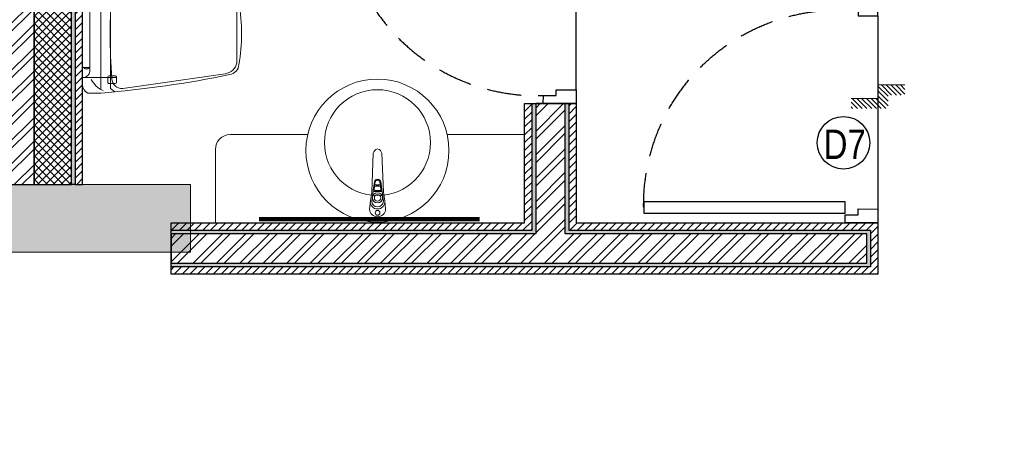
# Model space of a CAD drawing. Extents: x 3940905 to 4145695, y 925352 to 1109797.
# Tile 894 of 1056: x 4096600 to 4099944, y 1045041 to 1046457. Entities that reach past the tile are written whole.
import ezdxf

# ---------------------------------------------------------------- set-up
doc = ezdxf.new("R2010")
doc.units = 0
doc.header["$LTSCALE"] = 750
doc.header["$MEASUREMENT"] = 0
doc.linetypes.add('DASHED2', pattern=[0.375, 0.25, -0.125])
doc.layers.get('0').update_dxf_attribs({"linetype": 'CONTINUOUS', "lineweight": 0})
for name, color, linetype, lineweight in [('CIVIL WALLS', 7, 'CONTINUOUS', 30), ('COLUMN', 1, 'CONTINUOUS', 9), ('COUNTER', 34, 'CONTINUOUS', 0), ('SANITARY', 34, 'CONTINUOUS', 0)]:
    doc.layers.add(name, color=color, linetype=linetype, lineweight=lineweight)
for name, color, linetype in [('DOOR', 44, 'CONTINUOUS'), ('GLASS', 5, 'CONTINUOUS'), ('S-Hatch_8', 7, 'CONTINUOUS')]:
    doc.layers.add(name, color=color, linetype=linetype)
doc.styles.add('ARA-30', font='arial.ttf', dxfattribs={"width": 0.8, "height": 150})
doc.styles.get("Standard").update_dxf_attribs({"font": 'romans.shx'})
pattern_1 = [(45, (113076.0437304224, 4769.378679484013), (-13.25825214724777, 13.25825214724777), [])]
pattern_2 = [(49.99999999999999, (113076.0437304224, 4769.378679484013), (21.5178054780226, -1.882564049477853), [2.25, -24.75]), (355, (113076.0437304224, 4769.378679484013), (-4.16254000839, 22.56576401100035), [1.8, -19.8]), (100.45144446, (113077.8368808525, 4769.221799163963), (17.35526540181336, 20.68319972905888), [1.912205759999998, -21.03426335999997]), (46.18420000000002, (113076.0437304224, 4775.378679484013), (32.01723992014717, -4.965578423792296), [3.375, -37.125]), (96.63563549, (113078.7118327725, 4774.964880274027), (28.03985837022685, 29.22355802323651), [2.86831026, -31.55141279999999]), (351.1841639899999, (113076.0437304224, 4775.378679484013), (28.03985835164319, 29.2235580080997), [2.7, -29.70000003]), (21, (113079.0437304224, 4773.878679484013), (17.90721156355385, -12.07856671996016), [2.25, -24.75]), (326.0000000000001, (113079.0437304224, 4773.878679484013), (7.299459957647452, 21.75450135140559), [1.799999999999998, -19.79999999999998]), (71.45144474, (113080.5359980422, 4772.872132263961), (25.20667130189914, 9.675934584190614), [1.912205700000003, -21.03426336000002]), (37.50000000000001, (113076.0437304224, 4769.378679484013), (0.3647956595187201, 9.986815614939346), [0, -19.56, 0, -20.1, 0, -19.875]), (7.499999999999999, (113076.0437304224, 4769.378679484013), (7.892086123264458, 11.83235135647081), [0, -11.45999999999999, 0, -19.10999999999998, 0, -7.574999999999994]), (327.5, (113069.3537304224, 4769.378679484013), (16.01467308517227, -0.6766461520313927), [0, -7.5, 0, -23.4, 0, -31.05]), (317.5, (113066.3537304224, 4769.378679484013), (17.49558508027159, 3.003149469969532), [0, -9.75, 0, -15.54, 0, -22.05])]
pattern_3 = [(45, (113076.0437304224, 4769.378679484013), (-39.7747564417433, 39.7747564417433), []), (45, (113102.5602346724, 4769.378679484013), (-39.7747564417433, 39.7747564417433), [])]

# ---------------------------------------------------------------- blocks, each defined once
blk = doc.blocks.new('EDFDSCX')
blk.add_line((498130.3504498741, -854141.3801531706, -1.195304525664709e-08), (498655.5372229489, -854140.8563936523, -1.195304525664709e-08))
at = {"layer": 'DOOR', "elevation": -1.195304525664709e-08}
for points in [[(498666.0847833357, -853504.0026184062), (498666.6308213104, -854051.5285574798), (498635.9364051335, -854051.5591684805), (498635.3903671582, -853504.0332294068)], [(498092.8548822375, -854052.074595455), (498114.6604399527, -854052.079027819), (498114.6693046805, -854087.2179123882), (498130.3637469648, -854087.213480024), (498130.3504498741, -854141.3801531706), (498092.8504498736, -854141.3801531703)], [(498692.8545904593, -854051.4762263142), (498671.0490849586, -854051.5241512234), (498671.1103069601, -854086.6629835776), (498655.4158870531, -854086.6898547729), (498655.5372229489, -854140.8563936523), (498693.0371483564, -854140.7815975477)]]:
    blk.add_lwpolyline(points, close=True, dxfattribs=at)
at = {"layer": 'DOOR', "color": 8, "linetype": 'DASHED2', "ltscale": 0.5}
blk.add_arc((498643.5917439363, -854033.2365009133, -1.195304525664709e-08), 529.2668184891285, 89.22640451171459, 182.040228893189, dxfattribs=at)
blk = doc.blocks.new('Step Symbol - Imperial')
h = blk.add_hatch()
h.set_pattern_fill('_USER', color=0, scale=0.03125, angle=45, style=0, pattern_type=0)
h.set_pattern_definition([(45, (0, 0.125), (-0.02209708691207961, 0.02209708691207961), [])])
h.paths.add_polyline_path([(0.25, 0), (0.25, -0.09375), (-0.09375, -0.09375), (-0.09375, 0.03125), (-0.25, 0.03125), (-0.25, 0.125), (0, 0.125), (0, 0)])
at = {"color": 0}
blk.add_lwpolyline([(0.25, 0), (0, 0), (0, 0.125), (-0.25, 0.125)], dxfattribs=at)
blk.add_attdef('Step', (0.0625, 0.0625), '', height=0.09375, dxfattribs=at)
blk = doc.blocks.new('COLUMN')
at = {"layer": 'COLUMN'}
h = blk.add_hatch(color=1, dxfattribs=at)
h.dxf.hatch_style = 1
h.paths.add_polyline_path([(2683498.95855519, 965771.0625738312), (2684447.95855519, 965771.0625738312), (2684447.95855519, 965331.0625738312), (2683498.95855519, 965331.0625738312)])
h.paths.add_polyline_path([(2684237.95855519, 970191.0625738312), (2683498.95855519, 970191.0625738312), (2683498.95855519, 969191.0625738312), (2684237.95855519, 969191.0625738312)])
h.paths.add_polyline_path([(2687442.95855519, 969266.0625738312), (2687037.95855519, 969266.0625738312), (2687037.95855519, 970031.0625738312), (2687442.95855519, 970031.0625738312)])
h.paths.add_polyline_path([(2687107.95855519, 972041.44686994), (2687643.95855519, 972041.44686994), (2687643.95855519, 971756.0625738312), (2687107.95855519, 971756.0625738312)])
h.paths.add_polyline_path([(2683498.95855519, 973491.0625738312), (2684407.95855519, 973491.0625738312), (2684407.95855519, 973041.0625738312), (2683498.95855519, 973041.0625738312)])
h.paths.add_polyline_path([(2683648.95855519, 975761.0625738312), (2683977.95855519, 975761.0625738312), (2683977.95855519, 975211.0625738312), (2683648.95855519, 975211.0625738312)])
h.paths.add_polyline_path([(2686977.95855519, 975811.0625738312), (2687727.95855519, 975811.0625738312), (2687727.95855519, 975476.0625738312), (2686977.95855519, 975476.0625738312)])
h.paths.add_polyline_path([(2689868.95855519, 975851.0625738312), (2689027.95855519, 975851.0625738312), (2689027.95855519, 975556.0625738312), (2689868.95855519, 975556.0625738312)])
h.paths.add_polyline_path([(2686977.95855519, 973346.0625738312), (2687643.95855519, 973346.0625738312), (2687643.95855519, 973116.0625738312), (2686977.95855519, 973116.0625738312)])
h.paths.add_polyline_path([(2683823.95855519, 977646.0625738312), (2684028.95855519, 977646.0625738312), (2684028.95855519, 977211.0625738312), (2683823.95855519, 977211.0625738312)])
h.paths.add_polyline_path([(2683823.95855519, 979911.0625738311), (2684103.95855519, 979911.0625738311), (2684103.95855519, 980241.0625738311), (2683823.95855519, 980241.0625738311)])
h.paths.add_polyline_path([(2687803.95855519, 979891.0625738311), (2688003.95855519, 979891.0625738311), (2688003.95855519, 980241.0625738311), (2687803.95855519, 980241.0625738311)])
h.paths.add_polyline_path([(2691583.95855519, 979836.0625738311), (2692013.95855519, 979836.0625738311), (2692013.95855519, 980241.0625738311), (2691583.95855519, 980241.0625738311)])
h.paths.add_polyline_path([(2691695.95855519, 977346.0625738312), (2692013.95855519, 977346.0625738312), (2692013.95855519, 976786.0625738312), (2691695.95855519, 976786.0625738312)])
h.paths.add_polyline_path([(2687442.95855519, 965841.0625738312), (2686812.95855519, 965841.0625738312), (2686812.95855519, 965401.0625738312), (2687442.95855519, 965401.0625738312)])
h.paths.add_polyline_path([(2687467.95855519, 963421.0625738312), (2686702.95855519, 963421.0625738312), (2686702.95855519, 962976.0625738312), (2687467.95855519, 962976.0625738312)])
h.paths.add_polyline_path([(2684167.95855519, 963191.0625738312), (2683398.958555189, 963191.0625738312), (2683398.958555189, 962446.0625738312), (2684167.95855519, 962446.0625738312)])
h.paths.add_polyline_path([(2684447.95855519, 958916.0625738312), (2683398.95855519, 958916.0625738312), (2683398.95855519, 959356.0625738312), (2684447.95855519, 959356.0625738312)])
h.paths.add_polyline_path([(2684447.95855519, 957356.0625738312), (2683413.95855519, 957356.0625738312), (2683413.95855519, 956916.0625738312), (2684447.95855519, 956916.0625738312)])
h.paths.add_polyline_path([(2687457.95855519, 957436.0625738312), (2686707.95855519, 957436.0625738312), (2686707.95855519, 956996.0625738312), (2687457.95855519, 956996.0625738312)])
h.paths.add_polyline_path([(2687452.95855519, 959516.0625738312), (2686692.95855519, 959516.0625738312), (2686692.95855519, 959086.0625738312), (2687452.95855519, 959086.0625738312)])
h.paths.add_polyline_path([(2683413.95855519, 953326.0625738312), (2684312.95855519, 953326.0625738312), (2684312.95855519, 953776.0625738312), (2683413.95855519, 953776.0625738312)])
h.paths.add_polyline_path([(2683293.95855519, 952396.0625738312), (2683767.95855519, 952396.0625738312), (2683767.95855519, 951976.0625738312), (2683293.95855519, 951976.0625738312)])
h.paths.add_polyline_path([(2682463.958555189, 977841.0625738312), (2681833.95855519, 977841.0625738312), (2681833.95855519, 977051.0625738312), (2682463.958555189, 977051.0625738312)])
at = {"color": 2}
blk.add_lwpolyline([(2686977.95855519, 973346.0625738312), (2687643.95855519, 973346.0625738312), (2687643.95855519, 973116.0625738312), (2686977.95855519, 973116.0625738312)], close=True, dxfattribs=at)
at = {"layer": 'COLUMN', "color": 1}
blk.add_lwpolyline([(2686977.95855519, 973346.0625738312), (2687643.95855519, 973346.0625738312), (2687643.95855519, 973116.0625738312), (2686977.95855519, 973116.0625738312)], close=True, dxfattribs=at)

msp = doc.modelspace()

# ---------------------------------------------------------------- hatches: boundary and pattern name
at = {"layer": 'CIVIL WALLS', "true_color": 0x136734}
h = msp.add_hatch(dxfattribs=at)
h.set_pattern_fill('AR-CONC', color=116, scale=3)
h.set_pattern_definition(pattern_2)
h.paths.add_polyline_path([(4096775.877068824, 1048102.227540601), (4096788.377068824, 1048102.227540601), (4096788.377068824, 1045897.149087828), (4096775.877068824, 1045897.149087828)])
h = msp.add_hatch(dxfattribs=at)
h.set_pattern_fill('AR-CONC', color=116, scale=3)
h.set_pattern_definition(pattern_2)
h.paths.add_polyline_path([(4098352.221851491, 1045729.321209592), (4097113.533385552, 1045729.321209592), (4097113.533385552, 1045629.321209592), (4099477.221851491, 1045629.321209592), (4099477.221851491, 1045729.321209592), (4098452.221851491, 1045729.321209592), (4098452.221851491, 1046172.161036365), (4098352.221851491, 1046172.161036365)], flags=16)
h.paths.add_polyline_path([(4098339.721851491, 1045741.920865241), (4098339.721851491, 1046172.161036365), (4098464.721851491, 1046172.161036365), (4098464.721851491, 1045741.920865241), (4099489.721851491, 1045741.920865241), (4099489.721851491, 1045616.821209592), (4097113.533385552, 1045616.771381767), (4097113.533385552, 1045741.871037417)])
at = {"layer": 'S-Hatch_8'}
h = msp.add_hatch(dxfattribs=at)
h.set_pattern_fill('ANSI31', color=6, scale=150)
h.set_pattern_definition(pattern_1)
h.paths.add_polyline_path([(4090387.434775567, 1046022.727130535), (4090262.434775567, 1046022.727130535), (4090262.434775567, 1045141.466985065), (4090387.434775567, 1045141.466985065)], flags=16)
h.paths.add_polyline_path([(4090412.434775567, 1046047.727130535), (4090237.434775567, 1046047.727130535), (4090237.434775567, 1045116.466985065), (4090412.434775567, 1045116.466985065)])
h.paths.add_polyline_path([(4093513.531821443, 1047802.685384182), (4093513.532168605, 1047677.680326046), (4090387.434775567, 1047677.685378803), (4090387.434775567, 1046971.66404786), (4090262.434775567, 1046971.66404786), (4090262.434775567, 1047802.685378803)], flags=16)
h.paths.add_polyline_path([(4096813.377068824, 1047072.161036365), (4098464.721826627, 1047072.1859684), (4098464.721826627, 1046947.1859684), (4096813.377068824, 1046947.161036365)], flags=17)
h.paths.add_polyline_path([(4096813.377068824, 1047097.161036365), (4098489.721826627, 1047097.1859684), (4098489.721826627, 1046922.1859684), (4096813.377068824, 1046922.161036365)])
h.paths.add_polyline_path([(4098339.721851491, 1045741.920865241), (4098339.721851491, 1046172.161036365), (4098464.721851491, 1046172.161036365), (4098464.721851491, 1045741.920865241), (4099489.721851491, 1045741.920865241), (4099489.721851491, 1045616.821209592), (4097113.533385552, 1045616.771381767), (4097113.533385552, 1045741.871037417)], flags=16)
h.paths.add_polyline_path([(4098314.721851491, 1045766.821209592), (4098314.721851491, 1046172.161036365), (4098489.721851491, 1046172.161036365), (4098489.721851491, 1045766.821209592), (4099514.721851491, 1045766.821209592), (4099514.721851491, 1045591.821209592), (4097113.533385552, 1045591.821209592), (4097113.533385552, 1045766.821209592)])
h.paths.add_polyline_path([(4102304.340140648, 1046227.323766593), (4102302.788883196, 1048502.863664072), (4102191.857018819, 1048502.622785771), (4102191.857018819, 1047477.622437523), (4100864.721851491, 1047477.622437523), (4100864.721851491, 1048561.620563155), (4100739.721851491, 1048561.620563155), (4100739.721851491, 1045314.562478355), (4100864.721851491, 1045314.562478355), (4100864.721851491, 1047352.622855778), (4102191.859381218, 1047352.622855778), (4102191.854656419, 1046352.087501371), (4101664.659854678, 1046352.110837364), (4101664.659854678, 1046227.110862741)], flags=17)
h.paths.add_polyline_path([(4102302.772005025, 1048527.622256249), (4102166.857018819, 1048527.622785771), (4102166.857018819, 1047502.622437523), (4100889.721851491, 1047502.622437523), (4100889.721851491, 1048586.620563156), (4100714.721851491, 1048586.620563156), (4100714.721851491, 1045289.562478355), (4100889.721851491, 1045289.562478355), (4100889.721851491, 1047327.622855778), (4102166.858199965, 1047327.622855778), (4102166.855837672, 1046377.088684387), (4101639.659854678, 1046377.112018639), (4101639.659854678, 1046202.11204396), (4102304.357018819, 1046202.565174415)])
h.paths.add_polyline_path([(4100864.721851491, 1049575.455297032), (4101231.312834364, 1049575.455297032), (4101231.312834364, 1049700.455297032), (4100741.147077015, 1049700.455297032), (4100741.147077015, 1049361.616631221), (4100864.721851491, 1049361.616631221)], flags=16)
h.paths.add_polyline_path([(4100889.721851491, 1049550.455297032), (4101231.312834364, 1049550.455297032), (4101231.312834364, 1049725.455297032), (4100714.675118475, 1049725.455297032), (4100714.721851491, 1049336.616631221), (4100889.721851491, 1049336.616631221)])
h.paths.add_polyline_path([(4098859.21634526, 1049575.455297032), (4098859.21634526, 1052536.61663122), (4098984.21634526, 1052536.61663122), (4098984.21634526, 1049700.455297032), (4099788.831188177, 1049700.455297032), (4099788.831188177, 1049575.455297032)], flags=16)
h.paths.add_polyline_path([(4098834.21634526, 1049550.455297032), (4098834.21634526, 1052561.61663122), (4099009.21634526, 1052561.61663122), (4099009.21634526, 1049725.455297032), (4099813.831188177, 1049725.455297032), (4099813.831188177, 1049550.455297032)])
h.paths.add_polyline_path([(4093034.533385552, 1047827.685378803), (4093034.533385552, 1047802.685384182), (4092914.533385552, 1047802.685383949), (4092914.533385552, 1047827.685378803), (4090237.434775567, 1047827.685378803), (4090237.434775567, 1046946.66404786), (4090412.434775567, 1046946.66404786), (4090412.434775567, 1047652.685378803), (4093513.533385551, 1047652.135336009), (4093513.533385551, 1047827.685378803)])
at = {"layer": 'S-Hatch_8', "true_color": 0x636466}
h = msp.add_hatch(dxfattribs=at)
h.set_pattern_fill('ANSI32', color=251, scale=150)
h.set_pattern_definition(pattern_3)
h.paths.add_polyline_path([(4096550.777413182, 1047690.185378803), (4096550.777413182, 1045896.620563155), (4096648.327241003, 1045896.620563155), (4096648.327241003, 1048101.850785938), (4096550.777413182, 1048101.850785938), (4096550.777413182, 1047790.185378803), (4095819.48163647, 1047790.185378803), (4095819.48163647, 1047690.185378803)])
at = {"layer": 'S-Hatch_8', "true_color": 0xf8991e}
h = msp.add_hatch(dxfattribs=at)
h.set_pattern_fill('ANSI37', color=30, scale=150)
h.set_pattern_definition([(45, (113076.0437304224, 4769.378679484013), (-13.25825214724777, 13.25825214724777), []), (135, (113076.0437304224, 4769.378679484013), (-13.25825214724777, -13.25825214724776), [])])
h.paths.add_polyline_path([(4096775.877068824, 1048102.227540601), (4096648.327241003, 1048102.227540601), (4096648.327241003, 1045896.620563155), (4096775.877068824, 1045896.620563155)])
at = {"layer": 'S-Hatch_8'}
h = msp.add_hatch(dxfattribs=at)
h.set_pattern_fill('ANSI31', color=6, scale=150)
h.set_pattern_definition(pattern_1)
h.paths.add_polyline_path([(4096813.377068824, 1048102.227540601), (4096788.377068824, 1048102.227540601), (4096788.377068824, 1045897.149087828), (4096813.377068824, 1045897.149087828)])
at = {"layer": 'S-Hatch_8', "true_color": 0x636466}
h = msp.add_hatch(dxfattribs=at)
h.set_pattern_fill('ANSI32', color=251, scale=150)
h.set_pattern_definition(pattern_3)
h.paths.add_polyline_path([(4098352.221851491, 1045729.321209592), (4097113.533385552, 1045729.321209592), (4097113.533385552, 1045629.321209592), (4099477.221851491, 1045629.321209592), (4099477.221851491, 1045729.321209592), (4098452.221851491, 1045729.321209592), (4098452.221851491, 1046172.161036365), (4098352.221851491, 1046172.161036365)])

# ---------------------------------------------------------------- linework, layer by layer
at = {"layer": 'CIVIL WALLS'}
for points in [[(4096550.777413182, 1047690.185378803), (4096550.777413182, 1045896.620563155), (4096648.327241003, 1045896.620563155), (4096648.327241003, 1048101.850785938), (4096550.777413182, 1048101.850785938), (4096550.777413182, 1047790.185378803), (4095819.48163647, 1047790.185378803), (4095819.48163647, 1047690.185378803)], [(4096775.877068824, 1048101.850785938), (4096648.327241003, 1048101.850785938), (4096648.327241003, 1045896.620563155), (4096775.877068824, 1045896.620563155)], [(4098352.221851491, 1045729.321209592), (4097113.533385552, 1045729.321209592), (4097113.533385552, 1045629.321209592), (4099477.221851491, 1045629.321209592), (4099477.221851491, 1045729.321209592), (4098452.221851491, 1045729.321209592), (4098452.221851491, 1046172.161036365), (4098352.221851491, 1046172.161036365)]]:
    msp.add_lwpolyline(points, close=True, dxfattribs=at)
at = {"layer": 'CIVIL WALLS', "color": 116, "true_color": 0x136734}
for points in [[(4096775.877068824, 1048101.850785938), (4096788.377068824, 1048101.850785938), (4096788.377068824, 1045897.149087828), (4096775.877068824, 1045897.149087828)], [(4098339.721851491, 1045741.920865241), (4098339.721851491, 1046172.161036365), (4098464.721851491, 1046172.161036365), (4098464.721851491, 1045741.920865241), (4099489.721851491, 1045741.920865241), (4099489.721851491, 1045616.821209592), (4097113.533385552, 1045616.771381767), (4097113.533385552, 1045741.871037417)]]:
    msp.add_lwpolyline(points, close=True, dxfattribs=at)
at = {"layer": 'CIVIL WALLS', "color": 6}
for points in [[(4096813.377068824, 1048102.227540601), (4096788.377068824, 1048102.227540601), (4096788.377068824, 1045897.149087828), (4096813.377068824, 1045897.149087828)], [(4098314.721851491, 1045766.821209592), (4098314.721851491, 1046172.161036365), (4098489.721851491, 1046172.161036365), (4098489.721851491, 1045766.821209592), (4099514.721851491, 1045766.821209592), (4099514.721851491, 1045591.821209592), (4097113.533385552, 1045591.821209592), (4097113.533385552, 1045766.821209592)]]:
    msp.add_lwpolyline(points, close=True, dxfattribs=at)
at = {"layer": 'COUNTER'}
msp.add_lwpolyline([(4097264.312834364, 1045766.821209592), (4097264.312834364, 1046016.500176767, -0.414213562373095), (4097314.312834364, 1046066.500176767), (4097578.403959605, 1046066.500176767)], format="xyb", dxfattribs=at)
msp.add_lwpolyline([(4098050.998901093, 1046066.500176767), (4098314.721851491, 1046066.500176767)], dxfattribs=at)
at = {"layer": 'DOOR'}
msp.add_circle((4099397.754296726, 1046038.95436612), 89.27683969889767, dxfattribs=at)
at = {"layer": 'GLASS', "const_width": 15}
msp.add_lwpolyline([(4098162.127618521, 1045779.161721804), (4097412.127618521, 1045779.161721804)], dxfattribs=at)
at = {"layer": 'SANITARY', "linetype": 'ByBlock'}
for p, q in [((4097824.561723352, 1045891.983769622), (4097805.45547769, 1045891.983769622)), ((4097824.011451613, 1045896.033769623), (4097806.00574943, 1045896.033769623)), ((4097824.011451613, 1045895.493769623), (4097806.00574943, 1045895.493769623)), ((4097811.498600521, 1045894.863769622), (4097811.498600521, 1045895.493769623)), ((4097818.428600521, 1045894.863769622), (4097811.498600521, 1045894.863769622)), ((4097818.428600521, 1045894.863769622), (4097818.428600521, 1045895.493769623))]:
    msp.add_line(p, q, dxfattribs=at)
for points in [[(4097353.377068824, 1046409.380379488, -0.0380214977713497), (4097344.250381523, 1046304.665130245, -0.3294228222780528), (4097313.493169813, 1046270.518852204, -0.0296754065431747), (4096874.917677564, 1046207.917396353), (4096830.464431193, 1046207.917400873, -0.2869991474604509), (4096813.377051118, 1046235.234418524), (4096813.377068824, 1046409.380434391), (4096813.37708653, 1046583.526450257, -0.2869991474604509), (4096830.464472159, 1046610.843464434), (4096874.91771853, 1046610.843459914, -0.0296754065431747), (4097313.49319805, 1046548.241914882, -0.3294228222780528), (4097344.250402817, 1046514.095630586, -0.0380214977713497)], [(4096923.954543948, 1046266.499632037), (4096902.861231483, 1046266.499634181, 0.4142135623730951), (4096898.843491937, 1046262.481895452), (4096898.843490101, 1046244.423616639, 0.4142135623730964), (4096902.86122883, 1046240.40587704), (4096923.954541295, 1046240.405874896, 0.4142135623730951), (4096927.972280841, 1046244.423613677), (4096927.972282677, 1046262.481892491, 0.4142135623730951)], [(4097834.808600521, 1045871.463769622), (4097829.408600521, 1046003.403769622, 0.3445125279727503), (4097815.008600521, 1046017.803769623, 0.3445125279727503), (4097800.608600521, 1046003.403769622), (4097795.208600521, 1045871.463769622), (4097790.708600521, 1045841.763769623, 0.4628112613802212), (4097815.008600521, 1045813.863769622, 0.4628112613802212), (4097839.308600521, 1045841.763769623)], [(4097822.69853679, 1045905.696822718), (4097826.090483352, 1045880.732096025, -0.4543430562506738), (4097822.790801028, 1045876.953769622), (4097807.226400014, 1045876.953769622, -0.4543430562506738), (4097803.926717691, 1045880.732096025), (4097807.322908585, 1045905.728061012, -0.3860638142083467), (4097815.556608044, 1045912.154589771, -0.3329259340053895)]]:
    msp.add_lwpolyline(points, format="xyb", close=True, dxfattribs=at)
for points in [[(4096875.476565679, 1046598.427069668), (4096875.476546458, 1046409.380428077)], [(4096922.685385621, 1046606.455920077), (4096907.618721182, 1046595.416256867), (4096907.618702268, 1046409.380424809)], [(4096875.476527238, 1046220.333786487), (4096875.476546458, 1046409.380428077)], [(4096922.685345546, 1046212.304926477), (4096907.618683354, 1046223.34459275), (4096907.618702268, 1046409.380424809)], [(4096837.48924056, 1046297.06008237), (4096830.875270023, 1046289.674176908), (4096821.624944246, 1046289.674177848), (4096814.621908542, 1046296.088278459)], [(4096814.816441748, 1046295.310788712), (4096836.711107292, 1046295.310786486)], [(4097818.428600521, 1045891.983769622), (4097818.428600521, 1045893.873769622), (4097811.498600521, 1045893.873769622), (4097811.498600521, 1045891.983769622)]]:
    msp.add_lwpolyline(points, dxfattribs=at)
for points in [[(4096906.877726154, 1046409.380424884, -0.0171491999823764), (4096912.19771895, 1046562.458256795, -0.4066722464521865), (4096949.437570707, 1046595.73603909), (4097297.120624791, 1046545.15376557, -0.3324265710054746), (4097337.020456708, 1046507.882639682), (4097337.020446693, 1046409.380381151)], [(4096926.967857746, 1046558.282832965), (4096814.205615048, 1046558.28284443, -0.3754996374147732), (4096838.312209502, 1046537.207130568), (4096838.312196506, 1046409.380431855)], [(4096926.967827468, 1046260.478012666), (4096814.20558477, 1046260.478024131, 0.3754996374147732), (4096838.312183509, 1046281.553733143), (4096838.312196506, 1046409.380431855)], [(4096906.877726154, 1046409.380424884, 0.0171491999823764), (4096912.197687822, 1046256.302591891, 0.4066722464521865), (4096949.437532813, 1046223.024802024), (4097297.120597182, 1046273.607004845, 0.3324265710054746), (4097337.020436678, 1046310.878122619), (4097337.020446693, 1046409.380381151)], [(4096883.512086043, 1046216.319358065, -0.1885222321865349), (4096842.330000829, 1046254.456357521, 15.47106242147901)], [(4097795.208600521, 1045839.963769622), (4097804.208600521, 1045906.203769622, -0.3898815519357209), (4097815.008600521, 1045915.203769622, -1.391857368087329)], [(4097834.808600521, 1045839.963769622), (4097825.808600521, 1045906.203769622, 0.3898815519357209), (4097815.008600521, 1045915.203769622, 1.391857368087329)], [(4097829.657568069, 1045877.875368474, -0.4088496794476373), (4097826.618600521, 1045873.803769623), (4097803.038600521, 1045873.803769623, -0.5150512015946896), (4097800.323613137, 1045877.610262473), (4097804.208600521, 1045906.203769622, -0.3884473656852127)], [(4097790.708600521, 1045841.763769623), (4097787.860552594, 1045813.486859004, 0.4138375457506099), (4097815.008600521, 1045786.987198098, 0.4138375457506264), (4097842.156648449, 1045813.486859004), (4097839.308600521, 1045841.763769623)], [(4097795.208600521, 1045839.963769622, 0.4142135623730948), (4097815.008600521, 1045821.063769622, 0.6855978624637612)], [(4097834.808600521, 1045839.963769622, -0.4142135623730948), (4097815.008600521, 1045821.063769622, -0.6855978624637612)]]:
    msp.add_lwpolyline(points, format="xyb", dxfattribs=at)
for centre, radius in [((4097814.701430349, 1046012.381467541), 242.9999999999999), ((4097814.701430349, 1046039.381467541), 179.9999999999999), ((4097815.008600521, 1045851.663769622), 17.1), ((4097815.008600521, 1045851.663769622), 10.8), ((4097815.008600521, 1045800.813769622), 8.010000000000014)]:
    msp.add_circle(centre, radius, dxfattribs=at)

# ---------------------------------------------------------------- block references
at = {"xscale": -366.1385936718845, "yscale": 366.1385936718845, "zscale": 366.1385936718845, "rotation": 359.999999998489}
msp.add_blockref('Step Symbol - Imperial', (4099514.80421616, 1046189.667063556), dxfattribs=at)
at = {"layer": 'COLUMN'}
msp.add_blockref('COLUMN', (1409535.574830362, 72551.08651399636), dxfattribs=at)
at = {"layer": 'DOOR', "yscale": 1.249611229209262, "zscale": 1.249611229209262}
for p, xscale, rotation in [((3030524.862048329, 424814.4945362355, 1.493665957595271e-08), 1.249611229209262, 89.9428599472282), ((3031549.897679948, 1667874.58736527, 1.493665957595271e-08), -1.249611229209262, 90.05714005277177)]:
    msp.add_blockref('EDFDSCX', p, dxfattribs=dict(at, xscale=xscale, rotation=rotation))

# ---------------------------------------------------------------- texts
at = {"layer": 'DOOR', "insert": (4099330.537447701, 1046083.723082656), "char_height": 100, "attachment_point": 1, "style": 'ARA-30'}
msp.add_mtext_dynamic_manual_height_columns('D7', width=198, gutter_width=750, heights=[0], dxfattribs=at)

doc.saveas('drawing.dxf')
